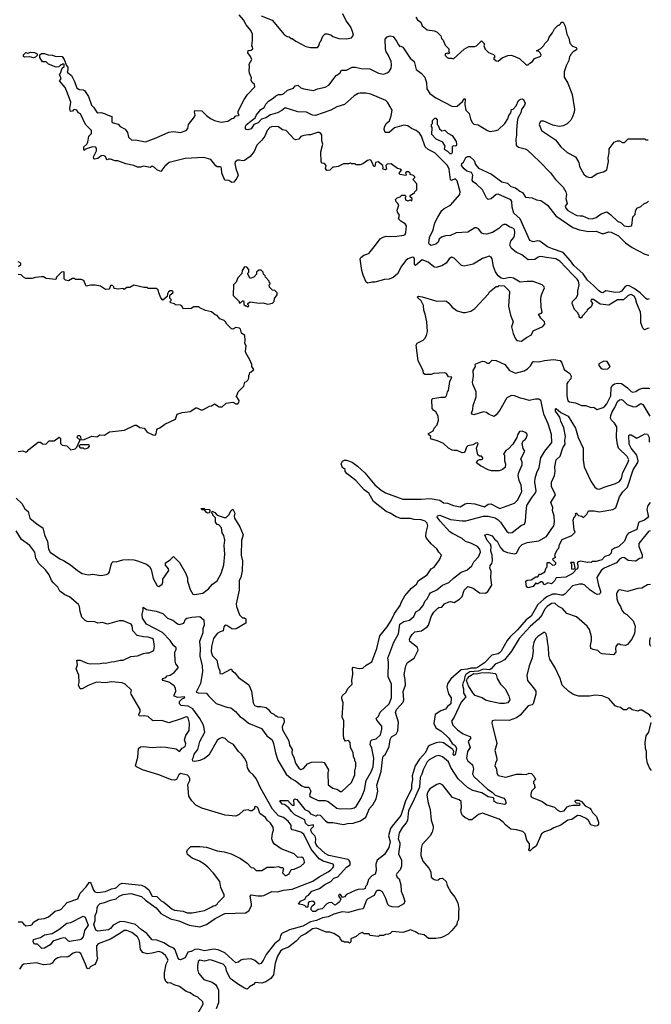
# Model space of a CAD drawing. Extents: x 2210602 to 2357277, y 510288 to 673808.
# Tile 458 of 464: x 2343391 to 2349893, y 644122 to 654255. Entities that reach past the tile are written whole.
import ezdxf

# ---------------------------------------------------------------- set-up
doc = ezdxf.new("R2010")
doc.units = 0

msp = doc.modelspace()

# ---------------------------------------------------------------- linework, layer by layer
at = {"layer": '0CON05XD'}
for points in [[(2343908, 653342), (2343917, 653405), (2343885, 653500), (2343858, 653558), (2343800, 653625), (2343818, 653645), (2343800, 653695), (2343810, 653705), (2343830, 653755), (2343850, 653775), (2343848, 653798), (2343835, 653800), (2343825, 653790), (2343815, 653790), (2343795, 653770), (2343768, 653768), (2343688, 653798), (2343665, 653820), (2343625, 653820), (2343598, 653865), (2343598, 653892), (2343615, 653908), (2343645, 653908), (2343683, 653893), (2343725, 653890), (2343755, 653880), (2343827, 653877), (2343850, 653845), (2343872, 653782), (2343888, 653765), (2343888, 653735), (2343880, 653715), (2343925, 653680), (2343952, 653625), (2343978, 653555), (2344005, 653538), (2344045, 653533), (2344058, 653525), (2344098, 653465), (2344132, 653375), (2344152, 653355), (2344184, 653304), (2344195, 653298), (2344225, 653300), (2344265, 653290), (2344290, 653275), (2344339, 653259), (2344340, 653205), (2344353, 653193), (2344405, 653180), (2344427, 653157), (2344478, 653128), (2344500, 653095), (2344511, 653045), (2344545, 653016), (2344585, 653020), (2344685, 652998), (2344795, 653038), (2344925, 653098), (2344975, 653106), (2345046, 653094), (2345106, 653114), (2345122, 653135), (2345130, 653175), (2345190, 653255), (2345198, 653275), (2345190, 653305), (2345195, 653320), (2345265, 653318), (2345315, 653268), (2345355, 653238), (2345395, 653218), (2345465, 653201), (2345535, 653210), (2345575, 653237), (2345595, 653242), (2345616, 653264), (2345645, 653268), (2345652, 653275), (2345641, 653291), (2345639, 653315), (2345702, 653435), (2345735, 653484), (2345812, 653565), (2345807, 653587), (2345785, 653610), (2345773, 653633), (2345778, 653655), (2345758, 653705), (2345752, 653735), (2345758, 653765), (2345753, 653797), (2345780, 653845), (2345766, 653876), (2345738, 653915), (2345742, 653938), (2345775, 653940), (2345790, 653955), (2345787, 653977), (2345780, 653985), (2345788, 654045), (2345787, 654105), (2345771, 654145), (2345721, 654201), (2345695, 654253), (2345650, 654305)], [(2345876, 654296), (2345991, 654251), (2346115, 654103), (2346145, 654082), (2346165, 654080), (2346185, 654060), (2346195, 654060), (2346233, 654033), (2346335, 653980), (2346385, 653968), (2346455, 653970), (2346470, 653985), (2346480, 654025), (2346490, 654035), (2346510, 654085), (2346535, 654110), (2346555, 654110), (2346595, 654098), (2346615, 654082), (2346675, 654060), (2346755, 654058), (2346805, 654070), (2346828, 654095), (2346818, 654135), (2346798, 654185), (2346753, 654243), (2346718, 654315)], [(2347470, 654280), (2347485, 654253), (2347519, 654229), (2347535, 654192), (2347585, 654150), (2347662, 654142), (2347690, 654125), (2347725, 654090), (2347733, 654063), (2347750, 654045), (2347772, 653992), (2347810, 653955), (2347810, 653925), (2347820, 653915), (2347802, 653902), (2347795, 653910), (2347770, 653905), (2347772, 653885), (2347790, 653865), (2347805, 653858), (2347835, 653860), (2347855, 653852), (2347965, 653952), (2348015, 653978), (2348075, 653980), (2348095, 653987), (2348145, 654037), (2348177, 654005), (2348169, 653985), (2348182, 653952), (2348217, 653917), (2348267, 653897), (2348280, 653885), (2348277, 653863), (2348270, 653855), (2348295, 653830), (2348315, 653828), (2348358, 653862), (2348415, 653888), (2348455, 653890), (2348535, 653857), (2348605, 653790), (2348625, 653790), (2348641, 653809), (2348670, 653825), (2348690, 653855), (2348755, 653878), (2348760, 653895), (2348750, 653915), (2348735, 653928), (2348710, 653935), (2348755, 653960), (2348785, 653990), (2348795, 654010), (2348830, 654045), (2348840, 654075), (2348875, 654120), (2348895, 654160), (2348935, 654200), (2348945, 654200), (2348960, 654215), (2348965, 654230), (2348985, 654230), (2349007, 654187), (2349022, 654105), (2349042, 654065), (2349053, 654013), (2349081, 653981), (2349118, 653968), (2349127, 653955), (2349122, 653945), (2349088, 653925), (2349060, 653895), (2349060, 653885), (2349050, 653875), (2349042, 653835), (2349015, 653780), (2348997, 653717), (2348997, 653665), (2349035, 653602), (2349078, 653485), (2349101, 653335), (2349098, 653302), (2349083, 653255), (2349065, 653222), (2349028, 653182), (2348985, 653163), (2348944, 653156), (2348878, 653168), (2348785, 653209), (2348755, 653210), (2348748, 653205), (2348738, 653175), (2348762, 653115), (2348905, 653018), (2348962, 652945), (2349025, 652888), (2349113, 652843), (2349148, 652785), (2349152, 652745), (2349198, 652665), (2349225, 652640), (2349255, 652630), (2349280, 652635), (2349335, 652672), (2349402, 652688), (2349435, 652710), (2349452, 652795), (2349448, 652835), (2349460, 652885), (2349460, 652925), (2349510, 652995), (2349543, 653007), (2349565, 653010), (2349595, 652990), (2349615, 652990), (2349655, 653030), (2349825, 653030), (2349835, 653020), (2349862, 653020)], [(2349871, 651079), (2349853, 651077), (2349822, 651062), (2349805, 651080), (2349784, 651134), (2349786, 651214), (2349780, 651245), (2349742, 651335), (2349731, 651385), (2349715, 651410), (2349685, 651426), (2349655, 651416), (2349605, 651373), (2349545, 651371), (2349455, 651317), (2349365, 651329), (2349298, 651375), (2349275, 651377), (2349271, 651361), (2349288, 651335), (2349275, 651300), (2349232, 651268), (2349230, 651255), (2349180, 651205), (2349180, 651195), (2349163, 651183), (2349150, 651195), (2349150, 651215), (2349140, 651225), (2349140, 651235), (2349103, 651273), (2349078, 651335), (2349080, 651355), (2349118, 651392), (2349138, 651425), (2349136, 651466), (2349150, 651525), (2349143, 651565), (2349131, 651585), (2349081, 651631), (2348951, 651771), (2348910, 651795), (2348815, 651806), (2348755, 651819), (2348728, 651812), (2348695, 651786), (2348625, 651784), (2348561, 651835), (2348502, 651862), (2348455, 651899), (2348437, 651935), (2348445, 651977), (2348476, 652014), (2348484, 652035), (2348488, 652065), (2348484, 652095), (2348475, 652107), (2348432, 652122), (2348395, 652148), (2348375, 652148), (2348355, 652138), (2348322, 652105), (2348258, 652065), (2348197, 652047), (2348165, 652050), (2348149, 652059), (2348113, 652103), (2348095, 652112), (2348075, 652112), (2348005, 652070), (2347885, 652061), (2347826, 652034), (2347775, 652030), (2347733, 652017), (2347710, 651995), (2347698, 651965), (2347676, 651944), (2347625, 651932), (2347611, 651941), (2347604, 651954), (2347611, 652015), (2347648, 652092), (2347665, 652165), (2347695, 652224), (2347735, 652291), (2347759, 652311), (2347826, 652345), (2347922, 652455), (2347926, 652485), (2347894, 652595), (2347875, 652618), (2347835, 652601), (2347826, 652606), (2347812, 652715), (2347795, 652756), (2347666, 652885), (2347595, 652919), (2347566, 652945), (2347526, 653055), (2347505, 653086), (2347473, 653113), (2347425, 653135), (2347385, 653161), (2347345, 653171), (2347249, 653141), (2347195, 653094), (2347152, 653095), (2347144, 653124), (2347145, 653148), (2347164, 653186), (2347197, 653213), (2347216, 653264), (2347224, 653325), (2347178, 653405), (2347160, 653425), (2347005, 653490), (2346955, 653500), (2346895, 653500), (2346875, 653495), (2346835, 653471), (2346735, 653383), (2346655, 653359), (2346595, 653324), (2346435, 653269), (2346405, 653271), (2346345, 653304), (2346255, 653306), (2346125, 653347), (2346091, 653319), (2346045, 653296), (2345974, 653276), (2345925, 653245), (2345880, 653230), (2345847, 653195), (2345802, 653178), (2345775, 653132), (2345740, 653120), (2345724, 653124), (2345717, 653135), (2345716, 653155), (2345726, 653175), (2345816, 653244), (2345830, 653275), (2345858, 653312), (2345875, 653330), (2345909, 653351), (2345924, 653385), (2345952, 653415), (2346002, 653448), (2346027, 653473), (2346055, 653484), (2346086, 653484), (2346108, 653492), (2346149, 653531), (2346208, 653552), (2346226, 653574), (2346255, 653580), (2346285, 653553), (2346315, 653543), (2346415, 653527), (2346455, 653544), (2346535, 653559), (2346575, 653580), (2346650, 653680), (2346686, 653704), (2346705, 653737), (2346755, 653737), (2346815, 653767), (2346848, 653768), (2346905, 653753), (2346995, 653748), (2347085, 653704), (2347135, 653696), (2347175, 653708), (2347195, 653723), (2347214, 653756), (2347220, 653790), (2347214, 653825), (2347184, 653895), (2347164, 653925), (2347156, 653955), (2347154, 654055), (2347175, 654080), (2347205, 654088), (2347235, 654082), (2347270, 654035), (2347290, 653995), (2347305, 653980), (2347315, 653982), (2347335, 653972), (2347410, 653860), (2347451, 653825), (2347473, 653743), (2347525, 653703), (2347560, 653665), (2347580, 653605), (2347582, 653545), (2347612, 653495), (2347675, 653451), (2347845, 653361), (2347896, 653364), (2347948, 653412), (2347965, 653440), (2347975, 653440), (2347972, 653378), (2347983, 653323), (2348018, 653288), (2348030, 653235), (2348048, 653198), (2348065, 653179), (2348112, 653172), (2348155, 653146), (2348205, 653113), (2348235, 653103), (2348295, 653113), (2348315, 653123), (2348385, 653188), (2348416, 653234), (2348425, 653270), (2348448, 653295), (2348455, 653330), (2348470, 653335), (2348503, 653367), (2348526, 653424), (2348545, 653438), (2348565, 653440), (2348577, 653435), (2348593, 653395), (2348587, 653375), (2348555, 653330), (2348550, 653295), (2348520, 653240), (2348512, 653205), (2348504, 653114), (2348506, 653065), (2348498, 653025), (2348501, 652965), (2348525, 652943), (2348595, 652926), (2348614, 652914), (2348742, 652795), (2348855, 652678), (2348905, 652612), (2348985, 652532), (2349013, 652485), (2349019, 652455), (2349014, 652415), (2349026, 652364), (2349006, 652335), (2349012, 652315), (2349035, 652293), (2349105, 652249), (2349125, 652240), (2349162, 652238), (2349185, 652238), (2349245, 652209), (2349285, 652207), (2349325, 652221), (2349375, 652256), (2349435, 652277), (2349475, 652248), (2349545, 652180), (2349582, 652165), (2349614, 652134), (2349653, 652127), (2349688, 652132), (2349692, 652138), (2349702, 652225), (2349725, 652250), (2349730, 652285), (2349745, 652317), (2349785, 652332), (2349815, 652360), (2349855, 652376), (2349865, 652387)], [(2343535, 653862), (2343495, 653872), (2343445, 653870), (2343432, 653875), (2343430, 653895), (2343455, 653918), (2343475, 653912), (2343505, 653922), (2343545, 653918), (2343570, 653905), (2343570, 653885), (2343555, 653870), (2343535, 653862)], [(2346819, 647521), (2346817, 647583), (2346825, 647592), (2346885, 647578), (2346925, 647580), (2346957, 647613), (2347015, 647648), (2347066, 647785), (2347098, 647915), (2347174, 648005), (2347215, 648073), (2347249, 648145), (2347306, 648225), (2347320, 648265), (2347356, 648325), (2347423, 648405), (2347474, 648446), (2347496, 648484), (2347587, 648543), (2347626, 648604), (2347658, 648622), (2347713, 648695), (2347732, 648745), (2347704, 648774), (2347685, 648808), (2347625, 648862), (2347579, 648919), (2347572, 648935), (2347575, 648978), (2347594, 649045), (2347585, 649072), (2347564, 649094), (2347525, 649108), (2347450, 649110), (2347415, 649123), (2347315, 649122), (2347265, 649140), (2347206, 649176), (2347165, 649194), (2347034, 649295), (2346985, 649384), (2346937, 649417), (2346851, 649511), (2346761, 649581), (2346740, 649605), (2346740, 649625), (2346725, 649640), (2346713, 649643), (2346701, 649685), (2346715, 649712), (2346735, 649722), (2346755, 649722), (2346812, 649702), (2346869, 649659), (2346945, 649590), (2347047, 649467), (2347112, 649412), (2347157, 649387), (2347335, 649322), (2347390, 649320), (2347525, 649321), (2347615, 649328), (2347715, 649309), (2347755, 649282), (2347795, 649280), (2347855, 649254), (2347925, 649243), (2347975, 649272), (2348005, 649280), (2348075, 649272), (2348175, 649243), (2348215, 649270), (2348241, 649271), (2348335, 649224), (2348485, 649279), (2348520, 649315), (2348559, 649401), (2348553, 649463), (2348533, 649513), (2348523, 649565), (2348529, 649595), (2348564, 649675), (2348563, 649703), (2348550, 649735), (2348592, 649815), (2348573, 649843), (2348562, 649895), (2348575, 649922), (2348595, 649933), (2348605, 649948), (2348616, 649976), (2348615, 649990), (2348605, 650002), (2348565, 650020), (2348535, 650018), (2348514, 649984), (2348510, 649955), (2348468, 649885), (2348420, 649835), (2348395, 649820), (2348370, 649785), (2348382, 649772), (2348382, 649715), (2348392, 649685), (2348388, 649645), (2348360, 649625), (2348325, 649612), (2348247, 649613), (2348214, 649624), (2348134, 649664), (2348092, 649695), (2348102, 649718), (2348125, 649728), (2348145, 649728), (2348158, 649735), (2348160, 649745), (2348145, 649762), (2348123, 649763), (2348108, 649778), (2348092, 649845), (2348110, 649895), (2348105, 649900), (2348085, 649898), (2348055, 649880), (2348005, 649870), (2347990, 649855), (2347977, 649813), (2347965, 649801), (2347945, 649796), (2347895, 649823), (2347865, 649820), (2347842, 649825), (2347806, 649846), (2347754, 649894), (2347692, 649922), (2347629, 649939), (2347621, 649951), (2347622, 649965), (2347600, 649985), (2347600, 649995), (2347646, 650024), (2347659, 650051), (2347690, 650085), (2347702, 650135), (2347698, 650175), (2347675, 650220), (2347654, 650234), (2347638, 650255), (2347634, 650346), (2347645, 650357), (2347725, 650370), (2347770, 650370), (2347783, 650385), (2347796, 650424), (2347805, 650440), (2347819, 650531), (2347840, 650575), (2347805, 650580), (2347783, 650613), (2347765, 650622), (2347655, 650613), (2347625, 650603), (2347560, 650605), (2347548, 650615), (2347543, 650645), (2347492, 650745), (2347472, 650905), (2347484, 650926), (2347545, 650958), (2347562, 650975), (2347580, 651005), (2347590, 651045), (2347583, 651145), (2347566, 651226), (2347550, 651265), (2347548, 651315), (2347523, 651363), (2347482, 651398), (2347495, 651408), (2347535, 651402), (2347685, 651358), (2347765, 651362), (2347785, 651358), (2347809, 651339), (2347842, 651295), (2347895, 651260), (2347955, 651240), (2347975, 651240), (2348034, 651256), (2348076, 651284), (2348218, 651435), (2348227, 651453), (2348295, 651510), (2348315, 651510), (2348325, 651520), (2348377, 651517), (2348430, 651465), (2348432, 651455), (2348424, 651306), (2348443, 651215), (2348470, 651145), (2348454, 651095), (2348470, 651025), (2348495, 650970), (2348510, 650955), (2348555, 650948), (2348608, 650985), (2348659, 651011), (2348677, 651053), (2348775, 651098), (2348798, 651125), (2348792, 651145), (2348754, 651184), (2348730, 651225), (2348764, 651236), (2348770, 651245), (2348758, 651295), (2348756, 651384), (2348763, 651425), (2348792, 651495), (2348790, 651505), (2348770, 651525), (2348675, 651559), (2348615, 651562), (2348543, 651553), (2348475, 651594), (2348435, 651601), (2348375, 651587), (2348346, 651596), (2348318, 651618), (2348289, 651659), (2348270, 651715), (2348256, 651795), (2348245, 651812), (2348225, 651820), (2348185, 651808), (2348155, 651797), (2348060, 651740), (2347965, 651717), (2347938, 651725), (2347862, 651802), (2347835, 651810), (2347813, 651795), (2347780, 651750), (2347738, 651722), (2347675, 651704), (2347655, 651711), (2347595, 651760), (2347535, 651784), (2347465, 651727), (2347454, 651734), (2347455, 651798), (2347448, 651808), (2347435, 651811), (2347385, 651794), (2347365, 651777), (2347322, 651718), (2347280, 651640), (2347237, 651603), (2347195, 651586), (2347145, 651581), (2347046, 651554), (2347015, 651553), (2346975, 651542), (2346958, 651555), (2346928, 651625), (2346914, 651674), (2346897, 651793), (2346904, 651806), (2346935, 651830), (2346985, 651850), (2347054, 651935), (2347101, 651999), (2347133, 652017), (2347165, 652028), (2347195, 652023), (2347272, 652028), (2347345, 652038), (2347358, 652045), (2347367, 652065), (2347372, 652135), (2347358, 652155), (2347315, 652182), (2347292, 652205), (2347302, 652245), (2347280, 652275), (2347278, 652295), (2347293, 652345), (2347285, 652362), (2347265, 652380), (2347260, 652405), (2347275, 652420), (2347308, 652432), (2347325, 652450), (2347355, 652450), (2347370, 652435), (2347360, 652425), (2347362, 652402), (2347385, 652392), (2347415, 652400), (2347428, 652392), (2347430, 652415), (2347412, 652432), (2347410, 652445), (2347445, 652470), (2347455, 652470), (2347460, 652485), (2347480, 652505), (2347480, 652565), (2347444, 652604), (2347440, 652615), (2347458, 652632), (2347458, 652638), (2347445, 652650), (2347412, 652662), (2347410, 652675), (2347395, 652690), (2347375, 652690), (2347362, 652678), (2347370, 652665), (2347365, 652650), (2347305, 652663), (2347298, 652675), (2347320, 652705), (2347307, 652717), (2347280, 652725), (2347215, 652770), (2347175, 652768), (2347160, 652755), (2347168, 652715), (2347155, 652709), (2347132, 652715), (2347128, 652725), (2347132, 652735), (2347130, 652755), (2347082, 652792), (2347052, 652785), (2347048, 652745), (2347035, 652743), (2347020, 652785), (2347005, 652810), (2346995, 652812), (2346970, 652805), (2346925, 652770), (2346895, 652760), (2346855, 652760), (2346845, 652770), (2346805, 652770), (2346795, 652780), (2346775, 652772), (2346725, 652772), (2346670, 652745), (2346627, 652737), (2346614, 652736), (2346582, 652708), (2346553, 652703), (2346540, 652725), (2346546, 652756), (2346530, 652775), (2346505, 652780), (2346493, 652793), (2346490, 652895), (2346510, 652975), (2346503, 653007), (2346502, 653065), (2346490, 653085), (2346475, 653093), (2346455, 653094), (2346385, 653069), (2346365, 653071), (2346315, 653063), (2346285, 653052), (2346265, 653024), (2346235, 653018), (2346217, 653025), (2346135, 653113), (2346095, 653122), (2346055, 653153), (2345995, 653156), (2345965, 653144), (2345938, 653115), (2345913, 653057), (2345885, 653015), (2345832, 652965), (2345805, 652899), (2345765, 652846), (2345705, 652807), (2345685, 652802), (2345655, 652811), (2345635, 652809), (2345609, 652791), (2345607, 652775), (2345617, 652725), (2345640, 652655), (2345628, 652625), (2345595, 652582), (2345575, 652578), (2345545, 652600), (2345504, 652604), (2345472, 652675), (2345470, 652725), (2345465, 652738), (2345455, 652742), (2345425, 652742), (2345411, 652751), (2345358, 652815), (2345285, 652836), (2345095, 652828), (2344930, 652785), (2344885, 652748), (2344845, 652692), (2344810, 652705), (2344780, 652735), (2344755, 652748), (2344735, 652733), (2344665, 652747), (2344635, 652738), (2344605, 652738), (2344565, 652753), (2344485, 652770), (2344402, 652802), (2344375, 652802), (2344325, 652820), (2344305, 652820), (2344293, 652813), (2344280, 652825), (2344276, 652846), (2344255, 652858), (2344230, 652855), (2344195, 652828), (2344165, 652818), (2344154, 652824), (2344150, 652845), (2344183, 652905), (2344183, 652925), (2344175, 652942), (2344142, 652948), (2344068, 652922), (2344055, 652910), (2344050, 652915), (2344053, 652947), (2344082, 652975), (2344091, 652995), (2344102, 653055), (2344130, 653085), (2344130, 653115), (2344067, 653177), (2344018, 653285), (2343997, 653297), (2343980, 653325), (2343955, 653330), (2343940, 653325), (2343935, 653312), (2343915, 653310), (2343908, 653342)], [(2347835, 652873), (2347822, 652875), (2347799, 652899), (2347767, 652917), (2347763, 652925), (2347770, 652955), (2347746, 652996), (2347677, 653025), (2347634, 653075), (2347638, 653145), (2347630, 653155), (2347630, 653175), (2347640, 653185), (2347642, 653218), (2347665, 653240), (2347675, 653240), (2347690, 653225), (2347690, 653175), (2347700, 653165), (2347712, 653132), (2347735, 653110), (2347767, 653117), (2347797, 653087), (2347843, 653063), (2347885, 653000), (2347889, 652975), (2347883, 652957), (2347875, 652952), (2347853, 652957), (2347844, 652946), (2347843, 652887), (2347835, 652873)], [(2349870, 651381), (2349855, 651376), (2349835, 651384), (2349778, 651445), (2349715, 651489), (2349665, 651516), (2349645, 651518), (2349625, 651508), (2349585, 651462), (2349565, 651452), (2349525, 651448), (2349425, 651466), (2349395, 651443), (2349375, 651448), (2349348, 651468), (2349299, 651519), (2349237, 651575), (2349191, 651641), (2349095, 651724), (2349060, 651775), (2348985, 651860), (2348875, 651896), (2348825, 651919), (2348745, 651976), (2348725, 651979), (2348675, 651970), (2348643, 651983), (2348544, 652205), (2348477, 652265), (2348461, 652325), (2348458, 652385), (2348445, 652400), (2348315, 652460), (2348295, 652457), (2348245, 652413), (2348215, 652406), (2348195, 652420), (2348155, 652504), (2348095, 652562), (2348059, 652585), (2348047, 652605), (2348054, 652655), (2348043, 652683), (2347993, 652695), (2347965, 652720), (2347940, 652755), (2347944, 652775), (2347960, 652790), (2347985, 652837), (2348005, 652848), (2348025, 652847), (2348070, 652805), (2348082, 652765), (2348115, 652726), (2348247, 652665), (2348355, 652588), (2348411, 652571), (2348445, 652537), (2348495, 652523), (2348539, 652489), (2348567, 652475), (2348599, 652429), (2348665, 652420), (2348712, 652402), (2348755, 652393), (2348775, 652381), (2348825, 652346), (2348911, 652235), (2349086, 652116), (2349153, 652093), (2349245, 652076), (2349325, 652077), (2349385, 652054), (2349405, 652054), (2349455, 652071), (2349478, 652068), (2349555, 652031), (2349628, 651958), (2349695, 651912), (2349825, 651843), (2349865, 651831), (2349868, 651831)], [(2343380, 651715), (2343402, 651735), (2343402, 651745), (2343392, 651755), (2343375, 651762)], [(2343375, 649810), (2343425, 649818), (2343455, 649803), (2343465, 649808), (2343485, 649833), (2343583, 649907), (2343607, 649907), (2343625, 649890), (2343662, 649888), (2343695, 649920), (2343745, 649920), (2343797, 649957), (2343810, 649945), (2343810, 649895), (2343828, 649878), (2343878, 649868), (2343918, 649828), (2343962, 649838), (2343980, 649855), (2344010, 649925), (2344010, 649935), (2343995, 649940), (2343983, 649955), (2343985, 649970), (2343993, 649977), (2344007, 649977), (2344017, 649967), (2344022, 649932), (2344055, 649933), (2344135, 649968), (2344185, 649962), (2344217, 649983), (2344265, 649980), (2344317, 650013), (2344470, 650030), (2344575, 650083), (2344595, 650083), (2344628, 650058), (2344672, 650052), (2344705, 650010), (2344763, 649983), (2344785, 649980), (2344797, 649993), (2344802, 650035), (2344810, 650045), (2344835, 650053), (2344885, 650092), (2344996, 650144), (2345013, 650197), (2345065, 650212), (2345145, 650222), (2345205, 650262), (2345215, 650262), (2345255, 650240), (2345275, 650241), (2345345, 650278), (2345365, 650280), (2345395, 650300), (2345445, 650272), (2345475, 650270), (2345515, 650308), (2345585, 650318), (2345615, 650302), (2345635, 650302), (2345646, 650314), (2345652, 650335), (2345620, 650385), (2345630, 650395), (2345640, 650425), (2345697, 650483), (2345710, 650525), (2345725, 650530), (2345740, 650545), (2345750, 650565), (2345750, 650595), (2345757, 650603), (2345760, 650625), (2345775, 650630), (2345800, 650655), (2345780, 650685), (2345780, 650705), (2345760, 650755), (2345718, 650825), (2345714, 650845), (2345722, 650895), (2345708, 650925), (2345712, 650955), (2345710, 651005), (2345675, 651030), (2345665, 651070), (2345655, 651080), (2345615, 651088), (2345585, 651070), (2345572, 651072), (2345525, 651120), (2345510, 651145), (2345495, 651158), (2345452, 651175), (2345425, 651212), (2345405, 651218), (2345365, 651247), (2345305, 651262), (2345245, 651290), (2345235, 651300), (2345185, 651300), (2345155, 651282), (2345075, 651280), (2345059, 651309), (2345047, 651317), (2344995, 651320), (2344985, 651330), (2344945, 651340), (2344940, 651355), (2344950, 651365), (2344950, 651375), (2344938, 651388), (2344938, 651415), (2344940, 651425), (2344967, 651445), (2344970, 651455), (2344960, 651465), (2344940, 651465), (2344922, 651455), (2344912, 651435), (2344910, 651405), (2344865, 651370), (2344843, 651393), (2344823, 651443), (2344818, 651475), (2344795, 651488), (2344715, 651490), (2344705, 651498), (2344668, 651498), (2344565, 651522), (2344525, 651500), (2344495, 651500), (2344465, 651480), (2344455, 651490), (2344405, 651482), (2344365, 651490), (2344360, 651505), (2344345, 651520), (2344325, 651520), (2344320, 651495), (2344308, 651482), (2344275, 651480), (2344222, 651512), (2344168, 651522), (2344125, 651522), (2344075, 651512), (2344050, 651570), (2344025, 651582), (2343965, 651580), (2343955, 651590), (2343935, 651590), (2343895, 651568), (2343863, 651573), (2343848, 651588), (2343850, 651655), (2343845, 651660), (2343820, 651655), (2343770, 651605), (2343765, 651580), (2343665, 651592), (2343635, 651608), (2343615, 651610), (2343555, 651602), (2343515, 651590), (2343455, 651592), (2343430, 651605), (2343405, 651630), (2343375, 651632)], [(2345735, 651300), (2345745, 651302), (2345750, 651315), (2345740, 651325), (2345740, 651335), (2345765, 651350), (2345855, 651338), (2345895, 651340), (2345945, 651329), (2345994, 651336), (2346012, 651355), (2346014, 651386), (2346040, 651425), (2346040, 651445), (2346017, 651467), (2345995, 651470), (2345962, 651502), (2345960, 651525), (2345970, 651535), (2345970, 651545), (2345960, 651555), (2345960, 651565), (2345920, 651605), (2345918, 651618), (2345900, 651635), (2345898, 651658), (2345878, 651678), (2345852, 651678), (2345830, 651655), (2345830, 651635), (2345800, 651605), (2345765, 651590), (2345740, 651635), (2345740, 651645), (2345750, 651655), (2345750, 651685), (2345728, 651708), (2345705, 651710), (2345680, 651675), (2345678, 651642), (2345635, 651600), (2345620, 651555), (2345592, 651525), (2345588, 651425), (2345590, 651415), (2345650, 651355), (2345652, 651342), (2345665, 651340), (2345685, 651360), (2345695, 651360), (2345700, 651355), (2345700, 651325), (2345715, 651310), (2345725, 651310), (2345735, 651300)], [(2347005, 646833), (2347015, 646844), (2347062, 646855), (2347104, 646896), (2347118, 646952), (2347119, 646985), (2347068, 647045), (2347060, 647065), (2347084, 647086), (2347103, 647127), (2347195, 647215), (2347217, 647275), (2347218, 647415), (2347183, 647493), (2347189, 647645), (2347180, 647685), (2347241, 647849), (2347289, 647935), (2347304, 648035), (2347345, 648063), (2347404, 648076), (2347448, 648112), (2347470, 648160), (2347505, 648182), (2347544, 648225), (2347564, 648275), (2347585, 648296), (2347605, 648336), (2347621, 648355), (2347685, 648386), (2347745, 648437), (2347808, 648462), (2347855, 648508), (2347935, 648568), (2347995, 648590), (2348046, 648634), (2348066, 648675), (2348114, 648726), (2348134, 648775), (2348127, 648805), (2348102, 648832), (2348035, 648867), (2347980, 648885), (2347945, 648916), (2347845, 648966), (2347820, 648985), (2347718, 649095), (2347690, 649135), (2347691, 649149), (2347715, 649157), (2347825, 649112), (2347945, 649096), (2347985, 649099), (2348166, 649144), (2348215, 649144), (2348285, 649129), (2348318, 649108), (2348340, 649085), (2348405, 648988), (2348425, 648973), (2348461, 648979), (2348555, 649054), (2348589, 649065), (2348597, 649093), (2348603, 649195), (2348613, 649255), (2348658, 649332), (2348701, 649385), (2348709, 649405), (2348694, 649495), (2348698, 649535), (2348713, 649595), (2348739, 649645), (2348754, 649746), (2348798, 649815), (2348869, 649905), (2348867, 649985), (2348831, 650095), (2348787, 650195), (2348760, 650325), (2348755, 650336), (2348735, 650349), (2348701, 650351), (2348635, 650336), (2348591, 650351), (2348545, 650359), (2348485, 650384), (2348455, 650386), (2348405, 650363), (2348335, 650238), (2348295, 650188), (2348275, 650172), (2348225, 650191), (2348195, 650211), (2348165, 650219), (2348065, 650190), (2348050, 650195), (2348042, 650205), (2348056, 650244), (2348060, 650285), (2348090, 650375), (2348091, 650425), (2348054, 650505), (2348052, 650525), (2348062, 650585), (2348058, 650645), (2348082, 650685), (2348080, 650705), (2348087, 650713), (2348155, 650740), (2348177, 650737), (2348205, 650720), (2348225, 650720), (2348255, 650750), (2348295, 650746), (2348385, 650706), (2348434, 650644), (2348495, 650617), (2348585, 650642), (2348619, 650661), (2348648, 650692), (2348674, 650735), (2348685, 650739), (2348735, 650734), (2348792, 650748), (2348885, 650759), (2348955, 650749), (2348971, 650725), (2348996, 650655), (2349053, 650613), (2349068, 650585), (2349065, 650558), (2349032, 650525), (2349024, 650506), (2349023, 650383), (2349035, 650333), (2349051, 650321), (2349111, 650311), (2349174, 650284), (2349215, 650284), (2349275, 650263), (2349297, 650267), (2349335, 650242), (2349397, 650265), (2349415, 650276), (2349435, 650300), (2349476, 650385), (2349478, 650465), (2349491, 650489), (2349515, 650507), (2349545, 650516), (2349585, 650512), (2349648, 650468), (2349685, 650429), (2349703, 650423), (2349735, 650428), (2349769, 650451), (2349806, 650464), (2349865, 650464), (2349874, 650460)], [(2349397, 650657), (2349445, 650663), (2349470, 650685), (2349438, 650738), (2349405, 650742), (2349353, 650715), (2349353, 650695), (2349376, 650666), (2349397, 650657)], [(2349881, 648996), (2349865, 648987), (2349764, 648866), (2349763, 648833), (2349798, 648748), (2349799, 648725), (2349792, 648715), (2349770, 648710), (2349735, 648682), (2349725, 648682), (2349655, 648688), (2349618, 648718), (2349595, 648719), (2349565, 648702), (2349536, 648664), (2349409, 648611), (2349376, 648585), (2349333, 648515), (2349349, 648435), (2349371, 648375), (2349368, 648355), (2349357, 648343), (2349335, 648340), (2349315, 648350), (2349265, 648384), (2349207, 648437), (2349185, 648445), (2349155, 648447), (2349082, 648428), (2349005, 648346), (2348985, 648334), (2348965, 648331), (2348915, 648344), (2348875, 648342), (2348816, 648315), (2348788, 648292), (2348725, 648235), (2348655, 648118), (2348605, 648079), (2348515, 647975), (2348440, 647905), (2348409, 647865), (2348347, 647755), (2348331, 647739), (2348315, 647729), (2348252, 647715), (2348175, 647636), (2348105, 647589), (2348085, 647583), (2348035, 647583), (2348002, 647572), (2347935, 647563), (2347828, 647472), (2347795, 647419), (2347788, 647385), (2347806, 647316), (2347831, 647275), (2347828, 647215), (2347795, 647188), (2347775, 647161), (2347725, 647141), (2347667, 647103), (2347655, 647013), (2347676, 646966), (2347725, 646937), (2347786, 646885), (2347810, 646860), (2347842, 646805), (2347873, 646785), (2347886, 646755), (2347875, 646690), (2347865, 646683), (2347854, 646695), (2347860, 646725), (2347850, 646745), (2347755, 646814), (2347715, 646819), (2347677, 646813), (2347615, 646790), (2347595, 646776), (2347568, 646715), (2347506, 646645), (2347461, 646575), (2347432, 646475), (2347434, 646435), (2347423, 646385), (2347425, 646335), (2347363, 646217), (2347335, 646126), (2347316, 646064), (2347224, 645956), (2347209, 645931), (2347187, 645855), (2347206, 645795), (2347192, 645735), (2347148, 645665), (2347071, 645605), (2347058, 645565), (2347060, 645500), (2347049, 645461), (2347015, 645443), (2346982, 645408), (2346965, 645348), (2346952, 645335), (2346946, 645314), (2346935, 645307), (2346875, 645304), (2346846, 645294), (2346755, 645252), (2346735, 645228), (2346715, 645220), (2346695, 645252), (2346678, 645252), (2346672, 645235), (2346698, 645205), (2346682, 645175), (2346659, 645155), (2346634, 645144), (2346605, 645170), (2346575, 645168), (2346554, 645156), (2346505, 645104), (2346465, 645098), (2346435, 645078), (2346408, 645078), (2346390, 645095), (2346390, 645115), (2346403, 645137), (2346430, 645155), (2346430, 645165), (2346410, 645185), (2346375, 645178), (2346360, 645165), (2346358, 645122), (2346335, 645120), (2346330, 645135), (2346306, 645146), (2346262, 645152), (2346282, 645185), (2346326, 645204), (2346342, 645235), (2346364, 645246), (2346400, 645285), (2346476, 645314), (2346532, 645355), (2346594, 645386), (2346625, 645419), (2346665, 645433), (2346755, 645532), (2346792, 645558), (2346792, 645585), (2346783, 645603), (2346771, 645611), (2346573, 645655), (2346535, 645674), (2346456, 645745), (2346442, 645765), (2346436, 645785), (2346440, 645825), (2346434, 645854), (2346399, 645885), (2346387, 645915), (2346391, 645929), (2346417, 645953), (2346415, 645970), (2346365, 645958), (2346333, 645985), (2346325, 646020), (2346225, 646072), (2346188, 646105), (2346160, 646145), (2346117, 646177), (2346092, 646182), (2346070, 646215), (2346075, 646220), (2346155, 646220), (2346160, 646205), (2346195, 646170), (2346215, 646170), (2346213, 646227), (2346223, 646237), (2346245, 646230), (2346326, 646126), (2346365, 646110), (2346385, 646083), (2346435, 646060), (2346445, 646060), (2346458, 646072), (2346485, 646070), (2346540, 646010), (2346564, 645994), (2346616, 645994), (2346725, 645972), (2346765, 645983), (2346825, 645986), (2346901, 646009), (2346955, 646049), (2346993, 646137), (2347026, 646174), (2347062, 646235), (2347077, 646315), (2347066, 646376), (2347112, 646518), (2347130, 646665), (2347135, 646678), (2347156, 646695), (2347194, 646775), (2347204, 646846), (2347217, 646873), (2347267, 646903), (2347283, 646935), (2347292, 647025), (2347259, 647125), (2347271, 647155), (2347337, 647233), (2347347, 647255), (2347338, 647342), (2347362, 647405), (2347358, 647465), (2347348, 647515), (2347366, 647605), (2347382, 647638), (2347450, 647685), (2347493, 647765), (2347485, 647793), (2347407, 647855), (2347404, 647875), (2347412, 647898), (2347431, 647929), (2347457, 647955), (2347526, 647965), (2347584, 648005), (2347599, 648025), (2347629, 648121), (2347655, 648159), (2347695, 648200), (2347705, 648207), (2347735, 648210), (2347765, 648242), (2347810, 648265), (2347825, 648268), (2347865, 648258), (2347918, 648292), (2347945, 648318), (2347966, 648385), (2348005, 648421), (2348058, 648405), (2348125, 648357), (2348185, 648352), (2348209, 648371), (2348252, 648435), (2348240, 648515), (2348244, 648575), (2348231, 648615), (2348233, 648635), (2348251, 648659), (2348258, 648685), (2348253, 648745), (2348242, 648785), (2348244, 648835), (2348236, 648856), (2348204, 648895), (2348180, 648955), (2348205, 648960), (2348255, 648943), (2348280, 648910), (2348305, 648890), (2348337, 648827), (2348369, 648789), (2348411, 648771), (2348485, 648758), (2348504, 648766), (2348539, 648831), (2348565, 648855), (2348615, 648875), (2348735, 648891), (2348815, 648938), (2348861, 649009), (2348891, 649045), (2348897, 649085), (2348892, 649145), (2348874, 649205), (2348880, 649235), (2348859, 649285), (2348906, 649365), (2348865, 649452), (2348864, 649495), (2348896, 649565), (2348902, 649605), (2348900, 649655), (2348914, 649725), (2348955, 649764), (2348982, 649848), (2349006, 649885), (2349002, 649925), (2349011, 649965), (2348992, 650055), (2348960, 650125), (2348950, 650165), (2348907, 650225), (2348905, 650250), (2348915, 650252), (2348962, 650212), (2349036, 650175), (2349111, 650051), (2349141, 649955), (2349190, 649845), (2349191, 649725), (2349201, 649655), (2349269, 649505), (2349313, 649445), (2349335, 649427), (2349358, 649422), (2349406, 649444), (2349525, 649481), (2349566, 649504), (2349585, 649534), (2349599, 649595), (2349652, 649695), (2349660, 649725), (2349645, 649759), (2349556, 649846), (2349543, 649883), (2349535, 649955), (2349537, 650065), (2349515, 650104), (2349483, 650133), (2349473, 650155), (2349475, 650182), (2349489, 650221), (2349517, 650265), (2349543, 650327), (2349565, 650344), (2349585, 650346), (2349600, 650340), (2349645, 650294), (2349710, 650270), (2349737, 650273), (2349785, 650304), (2349805, 650296), (2349876, 650175)], [(2349880, 649285), (2349856, 649255), (2349847, 649215), (2349857, 649167), (2349863, 649145), (2349852, 649128), (2349824, 649106), (2349775, 649089), (2349761, 649079), (2349743, 649007), (2349659, 648971), (2349641, 648949), (2349615, 648889), (2349555, 648831), (2349515, 648818), (2349482, 648795), (2349478, 648765), (2349460, 648745), (2349415, 648730), (2349382, 648695), (2349325, 648678), (2349285, 648680), (2349275, 648670), (2349245, 648672), (2349235, 648668), (2349165, 648682), (2349143, 648677), (2349130, 648665), (2349137, 648643), (2349137, 648613), (2349125, 648600), (2349112, 648598), (2349105, 648580), (2349083, 648557), (2349012, 648518), (2348915, 648510), (2348900, 648485), (2348865, 648450), (2348825, 648460), (2348815, 648450), (2348785, 648440), (2348778, 648458), (2348765, 648470), (2348755, 648470), (2348725, 648450), (2348715, 648450), (2348705, 648460), (2348677, 648423), (2348625, 648408), (2348608, 648418), (2348600, 648475), (2348615, 648487), (2348655, 648490), (2348705, 648520), (2348725, 648520), (2348742, 648548), (2348755, 648550), (2348796, 648574), (2348810, 648615), (2348820, 648625), (2348820, 648665), (2348825, 648670), (2348845, 648670), (2348875, 648640), (2348900, 648645), (2348910, 648655), (2348910, 648665), (2348882, 648692), (2348880, 648705), (2348892, 648718), (2348910, 648725), (2348900, 648735), (2348902, 648755), (2348925, 648800), (2348942, 648818), (2348948, 648855), (2348974, 648906), (2349075, 648948), (2349108, 648982), (2349100, 649005), (2349090, 649105), (2349095, 649130), (2349120, 649155), (2349112, 649165), (2349120, 649175), (2349126, 649176), (2349132, 649162), (2349143, 649153), (2349176, 649146), (2349195, 649132), (2349228, 649165), (2349245, 649202), (2349305, 649201), (2349355, 649190), (2349495, 649214), (2349527, 649233), (2349565, 649346), (2349599, 649395), (2349646, 649444), (2349705, 649623), (2349753, 649697), (2349759, 649715), (2349744, 649774), (2349686, 649845), (2349666, 649885), (2349660, 649975), (2349665, 649982), (2349685, 649983), (2349745, 649948), (2349758, 649955), (2349825, 649992), (2349855, 649988), (2349871, 649955), (2349870, 649915), (2349877, 649908)], [(2344055, 649840), (2344075, 649842), (2344095, 649850), (2344110, 649865), (2344105, 649880), (2344015, 649880), (2344000, 649865), (2344015, 649850), (2344045, 649850), (2344055, 649840)], [(2343355, 649330), (2343413, 649275), (2343445, 649222), (2343477, 649195), (2343496, 649125), (2343572, 649062), (2343631, 649025), (2343646, 648955), (2343677, 648885), (2343689, 648805), (2343705, 648776), (2343803, 648705), (2343841, 648691), (2343915, 648646), (2343985, 648586), (2344035, 648556), (2344095, 648541), (2344145, 648549), (2344226, 648534), (2344285, 648546), (2344304, 648556), (2344316, 648574), (2344334, 648645), (2344339, 648665), (2344355, 648680), (2344383, 648677), (2344454, 648696), (2344515, 648700), (2344565, 648697), (2344605, 648687), (2344695, 648650), (2344726, 648626), (2344746, 648596), (2344764, 648504), (2344805, 648428), (2344825, 648423), (2344857, 648445), (2344864, 648465), (2344864, 648496), (2344927, 648585), (2344922, 648605), (2344893, 648643), (2344892, 648665), (2344940, 648695), (2344975, 648730), (2345035, 648670), (2345102, 648555), (2345119, 648509), (2345120, 648475), (2345145, 648392), (2345173, 648343), (2345195, 648338), (2345275, 648352), (2345335, 648398), (2345375, 648445), (2345425, 648479), (2345466, 648555), (2345492, 648645), (2345504, 648756), (2345497, 648845), (2345503, 648897), (2345491, 648945), (2345474, 648975), (2345468, 649025), (2345440, 649055), (2345425, 649060), (2345408, 649085), (2345407, 649127), (2345380, 649155), (2345380, 649165), (2345370, 649175), (2345372, 649198), (2345400, 649185), (2345420, 649160), (2345433, 649153), (2345495, 649132), (2345515, 649132), (2345545, 649160), (2345568, 649205), (2345586, 649216), (2345606, 649175), (2345600, 649145), (2345604, 649125), (2345656, 649036), (2345690, 648955), (2345673, 648895), (2345671, 648745), (2345686, 648685), (2345682, 648582), (2345666, 648515), (2345652, 648485), (2345651, 648385), (2345618, 648245), (2345622, 648215), (2345655, 648130), (2345685, 648100), (2345705, 648100), (2345718, 648088), (2345720, 648045), (2345620, 647985), (2345595, 647981), (2345575, 647986), (2345525, 648021), (2345505, 648024), (2345491, 648005), (2345487, 647965), (2345454, 647956), (2345425, 647939), (2345387, 647885), (2345365, 647805), (2345361, 647751), (2345377, 647707), (2345422, 647662), (2345434, 647594), (2345450, 647555), (2345452, 647525), (2345475, 647524), (2345565, 647572), (2345570, 647570), (2345578, 647555), (2345605, 647532), (2345644, 647484), (2345751, 647411), (2345776, 647346), (2345794, 647224), (2345807, 647197), (2345837, 647187), (2345875, 647187), (2345930, 647175), (2345952, 647155), (2345974, 647124), (2346007, 647107), (2346025, 647090), (2346035, 647090), (2346045, 647080), (2346087, 647077), (2346110, 647065), (2346112, 647025), (2346094, 646976), (2346096, 646945), (2346162, 646835), (2346168, 646788), (2346197, 646745), (2346191, 646715), (2346196, 646696), (2346214, 646665), (2346230, 646605), (2346265, 646551), (2346285, 646539), (2346312, 646548), (2346354, 646596), (2346395, 646613), (2346495, 646616), (2346525, 646609), (2346569, 646535), (2346564, 646505), (2346565, 646380), (2346615, 646347), (2346656, 646336), (2346695, 646312), (2346707, 646313), (2346805, 646403), (2346840, 646485), (2346840, 646525), (2346852, 646565), (2346850, 646615), (2346840, 646625), (2346840, 646645), (2346828, 646668), (2346824, 646715), (2346798, 646765), (2346793, 646815), (2346775, 646838), (2346745, 646830), (2346728, 646858), (2346723, 646895), (2346727, 647043), (2346712, 647075), (2346720, 647225), (2346708, 647265), (2346708, 647285), (2346715, 647300), (2346749, 647331), (2346772, 647375), (2346812, 647418), (2346810, 647455), (2346819, 647521)], [(2345325, 649178), (2345315, 649182), (2345295, 649210), (2345265, 649210), (2345260, 649225), (2345285, 649228), (2345298, 649218), (2345340, 649215), (2345350, 649205), (2345345, 649180), (2345325, 649178)], [(2343375, 644971), (2343415, 644971), (2343431, 644951), (2343455, 644931), (2343505, 644936), (2343518, 644942), (2343534, 644966), (2343585, 644997), (2343645, 645006), (2343687, 645023), (2343755, 645080), (2343814, 645096), (2343879, 645171), (2343991, 645209), (2344014, 645265), (2344075, 645330), (2344105, 645376), (2344115, 645380), (2344125, 645367), (2344151, 645295), (2344165, 645281), (2344195, 645273), (2344274, 645284), (2344335, 645312), (2344375, 645318), (2344389, 645325), (2344421, 645359), (2344445, 645370), (2344645, 645347), (2344682, 645332), (2344720, 645300), (2344754, 645235), (2344802, 645232), (2344846, 645186), (2344875, 645172), (2344957, 645105), (2344985, 645092), (2345075, 645079), (2345115, 645064), (2345165, 645063), (2345295, 645088), (2345370, 645125), (2345383, 645137), (2345405, 645140), (2345425, 645152), (2345430, 645165), (2345495, 645230), (2345497, 645247), (2345462, 645325), (2345453, 645385), (2345385, 645472), (2345327, 645535), (2345287, 645567), (2345242, 645595), (2345166, 645626), (2345118, 645665), (2345112, 645695), (2345118, 645712), (2345153, 645747), (2345245, 645747), (2345315, 645739), (2345425, 645702), (2345495, 645692), (2345569, 645669), (2345664, 645624), (2345733, 645573), (2345775, 645530), (2345797, 645527), (2345825, 645500), (2345885, 645500), (2345938, 645532), (2346010, 645535), (2346055, 645540), (2346075, 645530), (2346095, 645530), (2346110, 645515), (2346102, 645508), (2346098, 645475), (2346125, 645447), (2346135, 645446), (2346164, 645465), (2346185, 645510), (2346215, 645512), (2346285, 645542), (2346318, 645575), (2346322, 645585), (2346320, 645605), (2346310, 645625), (2346296, 645636), (2346253, 645633), (2346215, 645670), (2346083, 645723), (2346015, 645770), (2345998, 645795), (2345986, 645826), (2345994, 645884), (2346004, 645915), (2345999, 645945), (2345974, 645985), (2345937, 646017), (2345921, 646045), (2345862, 646085), (2345845, 646142), (2345835, 646152), (2345815, 646158), (2345808, 646152), (2345807, 646133), (2345785, 646112), (2345765, 646113), (2345743, 646123), (2345695, 646118), (2345650, 646075), (2345615, 646058), (2345505, 646068), (2345265, 646140), (2345205, 646172), (2345162, 646215), (2345134, 646264), (2345123, 646385), (2345141, 646425), (2345144, 646445), (2345134, 646465), (2345118, 646479), (2345045, 646496), (2345028, 646482), (2345005, 646436), (2344985, 646429), (2344955, 646432), (2344825, 646482), (2344655, 646534), (2344592, 646565), (2344584, 646575), (2344606, 646665), (2344613, 646755), (2344635, 646772), (2344665, 646775), (2344755, 646765), (2344841, 646771), (2344897, 646767), (2345002, 646752), (2345035, 646724), (2345063, 646757), (2345095, 646776), (2345102, 646802), (2345088, 646845), (2345103, 646887), (2345135, 646940), (2345138, 647015), (2345125, 647070), (2345115, 647078), (2345105, 647080), (2345044, 647056), (2344925, 647020), (2344855, 647042), (2344765, 647041), (2344755, 647045), (2344713, 647085), (2344675, 647092), (2344635, 647086), (2344622, 647092), (2344617, 647105), (2344632, 647135), (2344633, 647155), (2344538, 647315), (2344534, 647326), (2344541, 647355), (2344476, 647415), (2344445, 647429), (2344335, 647439), (2344275, 647432), (2344182, 647438), (2344095, 647404), (2344035, 647369), (2344015, 647370), (2343997, 647405), (2344002, 647435), (2343999, 647509), (2343973, 647575), (2343986, 647615), (2343980, 647665), (2344015, 647664), (2344085, 647632), (2344116, 647626), (2344220, 647630), (2344255, 647637), (2344275, 647633), (2344332, 647648), (2344369, 647651), (2344424, 647664), (2344455, 647664), (2344535, 647700), (2344605, 647707), (2344665, 647731), (2344695, 647740), (2344725, 647740), (2344760, 647755), (2344772, 647768), (2344779, 647805), (2344769, 647875), (2344756, 647886), (2344715, 647902), (2344664, 647904), (2344599, 647919), (2344556, 647966), (2344548, 648018), (2344539, 648035), (2344457, 648067), (2344415, 648067), (2344295, 648034), (2344245, 648052), (2344195, 648046), (2344165, 648058), (2344085, 648063), (2344065, 648072), (2344032, 648105), (2344013, 648163), (2344007, 648215), (2343995, 648238), (2343905, 648314), (2343855, 648337), (2343806, 648375), (2343785, 648416), (2343738, 648458), (2343717, 648485), (2343695, 648543), (2343658, 648595), (2343590, 648660), (2343559, 648715), (2343546, 648776), (2343494, 648845), (2343410, 648905), (2343355, 648993)], [(2349095, 648600), (2349110, 648615), (2349100, 648665), (2349095, 648670), (2349065, 648670), (2349060, 648665), (2349070, 648655), (2349070, 648605), (2349095, 648600)], [(2349884, 648441), (2349855, 648439), (2349795, 648406), (2349755, 648400), (2349648, 648372), (2349564, 648386), (2349550, 648380), (2349540, 648365), (2349534, 648345), (2349538, 648295), (2349551, 648255), (2349576, 648215), (2349589, 648179), (2349611, 648151), (2349640, 648135), (2349705, 648068), (2349727, 648015), (2349718, 647935), (2349688, 647875), (2349646, 647824), (2349627, 647813), (2349575, 647820), (2349565, 647830), (2349545, 647830), (2349528, 647805), (2349523, 647785), (2349528, 647745), (2349505, 647718), (2349388, 647728), (2349370, 647735), (2349342, 647762), (2349295, 647772), (2349270, 647785), (2349268, 647815), (2349277, 647865), (2349277, 647905), (2349258, 647978), (2349234, 648014), (2349121, 648111), (2349024, 648144), (2348980, 648195), (2348936, 648216), (2348901, 648251), (2348865, 648246), (2348822, 648215), (2348794, 648185), (2348766, 648126), (2348733, 648087), (2348645, 648010), (2348531, 647885), (2348452, 647758), (2348382, 647668), (2348345, 647645), (2348287, 647623), (2348244, 647575), (2348226, 647564), (2348165, 647572), (2348115, 647549), (2348025, 647542), (2347982, 647515), (2347972, 647495), (2347968, 647455), (2347955, 647435), (2347949, 647405), (2347960, 647370), (2347958, 647325), (2347983, 647285), (2347937, 647233), (2347864, 647076), (2347836, 647035), (2347850, 646995), (2347897, 646947), (2347955, 646905), (2348025, 646879), (2348036, 646866), (2348008, 646825), (2348028, 646765), (2348001, 646725), (2347990, 646655), (2348005, 646626), (2348052, 646585), (2348061, 646545), (2348052, 646495), (2348065, 646467), (2348205, 646336), (2348255, 646306), (2348285, 646273), (2348375, 646244), (2348390, 646225), (2348398, 646192), (2348385, 646177), (2348305, 646191), (2348275, 646210), (2348273, 646243), (2348268, 646248), (2348215, 646256), (2348147, 646297), (2348055, 646324), (2348002, 646352), (2347903, 646443), (2347828, 646558), (2347805, 646616), (2347745, 646670), (2347725, 646677), (2347705, 646681), (2347673, 646677), (2347605, 646638), (2347585, 646619), (2347544, 646536), (2347531, 646489), (2347512, 646455), (2347505, 646355), (2347439, 646201), (2347395, 646115), (2347384, 646015), (2347370, 645990), (2347331, 645945), (2347296, 645885), (2347287, 645825), (2347304, 645785), (2347304, 645765), (2347290, 645670), (2347321, 645605), (2347322, 645545), (2347307, 645505), (2347272, 645468), (2347268, 645455), (2347275, 645432), (2347298, 645415), (2347313, 645353), (2347319, 645285), (2347334, 645245), (2347356, 645185), (2347347, 645155), (2347285, 645121), (2347225, 645124), (2347195, 645135), (2347180, 645150), (2347161, 645211), (2347125, 645279), (2347103, 645293), (2347075, 645292), (2347062, 645285), (2347039, 645241), (2346975, 645207), (2346962, 645195), (2346926, 645104), (2346882, 645098), (2346775, 645067), (2346712, 645072), (2346625, 645051), (2346565, 645021), (2346509, 645011), (2346445, 644985), (2346385, 644970), (2346305, 644927), (2346170, 644890), (2346091, 644849), (2346077, 644825), (2346064, 644785), (2346015, 644745), (2345928, 644635), (2345897, 644573), (2345875, 644543), (2345856, 644534), (2345812, 644572), (2345775, 644589), (2345688, 644582), (2345669, 644575), (2345645, 644556), (2345615, 644548), (2345502, 644652), (2345435, 644683), (2345385, 644690), (2345295, 644673), (2345225, 644690), (2345195, 644687), (2345155, 644665), (2345123, 644657), (2345095, 644599), (2345045, 644580), (2345033, 644583), (2345019, 644605), (2344993, 644683), (2344979, 644699), (2344935, 644717), (2344875, 644754), (2344802, 644782), (2344755, 644785), (2344701, 644851), (2344643, 644893), (2344584, 644944), (2344475, 644970), (2344425, 644975), (2344353, 644937), (2344325, 644901), (2344305, 644890), (2344195, 644876), (2344174, 644884), (2344153, 644945), (2344169, 644985), (2344168, 645035), (2344186, 645075), (2344188, 645115), (2344195, 645136), (2344221, 645159), (2344265, 645169), (2344326, 645194), (2344383, 645207), (2344416, 645235), (2344455, 645252), (2344535, 645264), (2344645, 645232), (2344685, 645195), (2344795, 645116), (2344845, 645057), (2344945, 645002), (2345028, 644982), (2345135, 644938), (2345245, 644919), (2345315, 644942), (2345405, 645005), (2345503, 645057), (2345715, 645063), (2345749, 645085), (2345777, 645135), (2345778, 645155), (2345763, 645235), (2345775, 645250), (2345842, 645238), (2345885, 645239), (2345905, 645243), (2345985, 645284), (2346045, 645281), (2346105, 645298), (2346195, 645307), (2346410, 645390), (2346475, 645435), (2346565, 645485), (2346595, 645505), (2346613, 645525), (2346626, 645545), (2346619, 645565), (2346515, 645596), (2346475, 645618), (2346390, 645720), (2346315, 645872), (2346285, 645892), (2346231, 645911), (2346195, 645917), (2346185, 645930), (2346186, 645965), (2346155, 646007), (2346106, 646045), (2346055, 646063), (2345995, 646129), (2345872, 646342), (2345825, 646446), (2345795, 646485), (2345759, 646515), (2345735, 646554), (2345730, 646610), (2345706, 646655), (2345676, 646695), (2345643, 646723), (2345591, 646795), (2345542, 646822), (2345505, 646859), (2345475, 646867), (2345445, 646855), (2345423, 646837), (2345338, 646685), (2345326, 646674), (2345295, 646651), (2345245, 646631), (2345195, 646621), (2345173, 646625), (2345169, 646645), (2345180, 646665), (2345186, 646695), (2345226, 646744), (2345244, 646825), (2345296, 646924), (2345282, 646995), (2345247, 647065), (2345175, 647164), (2345125, 647190), (2345055, 647198), (2345036, 647215), (2345035, 647238), (2345063, 647267), (2345088, 647275), (2345090, 647285), (2345018, 647278), (2344982, 647292), (2344980, 647305), (2344997, 647345), (2344994, 647375), (2344980, 647400), (2344957, 647417), (2344925, 647436), (2344868, 647455), (2344860, 647465), (2344865, 647476), (2344894, 647486), (2344909, 647501), (2344939, 647511), (2344983, 647537), (2345021, 647585), (2345022, 647595), (2344999, 647625), (2344992, 647655), (2344988, 647745), (2345003, 647775), (2345002, 647792), (2344975, 647815), (2344941, 647865), (2344860, 647950), (2344695, 648033), (2344654, 648095), (2344652, 648135), (2344662, 648182), (2344662, 648208), (2344696, 648186), (2344795, 648169), (2344864, 648144), (2344913, 648095), (2344967, 648077), (2345015, 648039), (2345035, 648030), (2345080, 648045), (2345098, 648085), (2345110, 648095), (2345163, 648107), (2345245, 648112), (2345285, 648080), (2345290, 648025), (2345278, 647985), (2345276, 647944), (2345242, 647855), (2345249, 647785), (2345246, 647705), (2345271, 647605), (2345272, 647545), (2345252, 647425), (2345208, 647335), (2345228, 647328), (2345314, 647324), (2345336, 647295), (2345415, 647219), (2345525, 647181), (2345565, 647173), (2345614, 647135), (2345656, 647085), (2345695, 647061), (2345745, 647016), (2345881, 646961), (2345935, 646886), (2345989, 646845), (2346005, 646805), (2346025, 646710), (2346048, 646635), (2346135, 646490), (2346185, 646445), (2346231, 646421), (2346295, 646369), (2346325, 646356), (2346366, 646356), (2346388, 646315), (2346376, 646275), (2346379, 646265), (2346391, 646255), (2346465, 646221), (2346535, 646218), (2346565, 646209), (2346655, 646139), (2346686, 646134), (2346805, 646138), (2346835, 646144), (2346855, 646156), (2346905, 646245), (2346939, 646325), (2346956, 646424), (2347008, 646515), (2347030, 646565), (2347036, 646655), (2347017, 646757), (2346999, 646795), (2347005, 646833)], [(2349890, 647078), (2349875, 647102), (2349795, 647148), (2349775, 647148), (2349755, 647138), (2349695, 647152), (2349675, 647170), (2349655, 647170), (2349637, 647153), (2349605, 647152), (2349577, 647177), (2349543, 647183), (2349520, 647195), (2349455, 647268), (2349386, 647296), (2349315, 647302), (2349255, 647293), (2349145, 647292), (2349110, 647305), (2349084, 647314), (2349042, 647342), (2348976, 647406), (2348953, 647475), (2348904, 647584), (2348847, 647675), (2348837, 647715), (2348836, 647795), (2348823, 647857), (2348822, 647895), (2348810, 647935), (2348797, 647947), (2348785, 647948), (2348725, 647908), (2348705, 647888), (2348685, 647850), (2348674, 647794), (2348677, 647755), (2348666, 647685), (2348636, 647605), (2348611, 647505), (2348617, 647455), (2348692, 647365), (2348703, 647343), (2348703, 647315), (2348676, 647214), (2348666, 647204), (2348626, 647194), (2348543, 647097), (2348505, 647071), (2348428, 647042), (2348285, 647046), (2348255, 647038), (2348252, 647015), (2348263, 646975), (2348303, 646805), (2348282, 646735), (2348303, 646655), (2348302, 646635), (2348288, 646605), (2348283, 646575), (2348300, 646545), (2348302, 646502), (2348315, 646478), (2348395, 646461), (2348505, 646489), (2348565, 646492), (2348605, 646486), (2348635, 646501), (2348658, 646498), (2348688, 646465), (2348700, 646435), (2348680, 646415), (2348680, 646395), (2348690, 646385), (2348690, 646365), (2348700, 646355), (2348660, 646315), (2348652, 646285), (2348653, 646263), (2348660, 646255), (2348770, 646210), (2348818, 646175), (2348895, 646152), (2348923, 646125), (2348955, 646107), (2348996, 646114), (2349025, 646153), (2349054, 646166), (2349085, 646172), (2349155, 646170), (2349160, 646175), (2349158, 646188), (2349123, 646193), (2349110, 646205), (2349110, 646215), (2349118, 646222), (2349145, 646222), (2349175, 646210), (2349212, 646165), (2349260, 646140), (2349275, 646122), (2349288, 646095), (2349327, 646055), (2349350, 645995), (2349348, 645975), (2349335, 645960), (2349314, 645954), (2349270, 645970), (2349246, 646015), (2349222, 646035), (2349165, 646063), (2349134, 646066), (2349076, 646024), (2349033, 646017), (2348960, 645965), (2348891, 645939), (2348855, 645916), (2348792, 645898), (2348762, 645875), (2348709, 645751), (2348670, 645725), (2348645, 645700), (2348635, 645700), (2348632, 645715), (2348640, 645725), (2348638, 645775), (2348610, 645810), (2348594, 645875), (2348570, 645900), (2348505, 645919), (2348445, 645924), (2348395, 645964), (2348368, 645995), (2348325, 646026), (2348155, 646088), (2348113, 646077), (2348045, 646022), (2348015, 646020), (2348005, 646030), (2347975, 646040), (2347950, 646065), (2347940, 646085), (2347932, 646125), (2347940, 646145), (2347935, 646210), (2347915, 646228), (2347845, 646252), (2347748, 646378), (2347715, 646393), (2347686, 646384), (2347612, 646338), (2347592, 646308), (2347581, 646275), (2347596, 646195), (2347618, 646128), (2347627, 646017), (2347647, 645955), (2347647, 645935), (2347636, 645894), (2347616, 645855), (2347534, 645765), (2347524, 645725), (2347522, 645652), (2347540, 645595), (2347603, 645523), (2347622, 645485), (2347625, 645430), (2347658, 645408), (2347685, 645400), (2347698, 645402), (2347715, 645418), (2347745, 645420), (2347780, 645385), (2347793, 645343), (2347830, 645275), (2347872, 645225), (2347902, 645165), (2347913, 645105), (2347908, 645075), (2347908, 644995), (2347893, 644967), (2347890, 644945), (2347839, 644881), (2347800, 644845), (2347750, 644815), (2347723, 644807), (2347675, 644798), (2347598, 644798), (2347555, 644838), (2347495, 644848), (2347467, 644867), (2347415, 644888), (2347388, 644878), (2347335, 644862), (2347225, 644870), (2347205, 644850), (2347187, 644843), (2347155, 644840), (2347135, 644830), (2347095, 644830), (2347085, 644820), (2346995, 644830), (2346987, 644847), (2346938, 644848), (2346915, 644862), (2346885, 644848), (2346855, 644820), (2346800, 644795), (2346800, 644765), (2346785, 644750), (2346775, 644760), (2346735, 644760), (2346725, 644770), (2346715, 644770), (2346690, 644795), (2346690, 644805), (2346678, 644818), (2346625, 644850), (2346585, 644864), (2346545, 644863), (2346445, 644906), (2346405, 644899), (2346339, 644851), (2346285, 644824), (2346237, 644773), (2346159, 644711), (2346097, 644685), (2346075, 644669), (2346045, 644617), (2346021, 644545), (2346004, 644425), (2345975, 644386), (2345925, 644354), (2345885, 644340), (2345815, 644348), (2345798, 644325), (2345757, 644303), (2345732, 644278), (2345705, 644288), (2345645, 644327), (2345559, 644389), (2345521, 644465), (2345512, 644505), (2345485, 644536), (2345365, 644576), (2345345, 644578), (2345295, 644566), (2345245, 644577), (2345228, 644562), (2345221, 644519), (2345221, 644485), (2345232, 644442), (2345287, 644377), (2345371, 644351), (2345406, 644326), (2345420, 644305), (2345436, 644266), (2345436, 644136), (2345413, 644075)], [(2349887, 647804), (2349878, 647825), (2349878, 647865), (2349886, 647897)], [(2348383, 647217), (2348335, 647218), (2348237, 647237), (2348185, 647251), (2348151, 647275), (2348081, 647301), (2348057, 647327), (2348010, 647400), (2347992, 647455), (2348001, 647475), (2348022, 647498), (2348065, 647525), (2348095, 647522), (2348138, 647532), (2348215, 647536), (2348286, 647526), (2348295, 647515), (2348306, 647475), (2348342, 647415), (2348390, 647370), (2348427, 647297), (2348438, 647255), (2348415, 647224), (2348383, 647217)], [(2349893, 646527), (2349874, 646554), (2349853, 646605), (2349843, 646657), (2349843, 646725), (2349834, 646754), (2349831, 646815), (2349841, 646885), (2349866, 646924), (2349890, 647022)], [(2343618, 644698), (2343575, 644740), (2343545, 644740), (2343530, 644765), (2343535, 644788), (2343605, 644808), (2343645, 644838), (2343725, 644852), (2343795, 644893), (2343875, 644956), (2343916, 644964), (2344045, 645028), (2344065, 645020), (2344096, 644935), (2344060, 644880), (2344043, 644817), (2344025, 644793), (2344010, 644785), (2343905, 644769), (2343893, 644773), (2343862, 644802), (2343845, 644806), (2343815, 644800), (2343742, 644775), (2343728, 644765), (2343705, 644733), (2343645, 644700), (2343618, 644698)], [(2345229, 644035), (2345280, 644125), (2345275, 644149), (2345224, 644195), (2345183, 644213), (2345145, 644241), (2345105, 644255), (2345035, 644306), (2344982, 644322), (2344945, 644342), (2344915, 644340), (2344897, 644357), (2344883, 644395), (2344883, 644445), (2344900, 644535), (2344919, 644575), (2344891, 644625), (2344855, 644656), (2344825, 644666), (2344755, 644648), (2344702, 644642), (2344660, 644655), (2344634, 644685), (2344624, 644775), (2344605, 644816), (2344545, 644861), (2344495, 644883), (2344465, 644883), (2344421, 644849), (2344325, 644792), (2344198, 644745), (2344182, 644725), (2344184, 644625), (2344192, 644595), (2344175, 644548), (2344165, 644533), (2344115, 644508), (2344110, 644495), (2344095, 644488), (2344085, 644492), (2344068, 644535), (2344022, 644645), (2344005, 644656), (2343972, 644658), (2343942, 644648), (2343898, 644615), (2343875, 644606), (2343825, 644609), (2343785, 644600), (2343751, 644579), (2343725, 644547), (2343705, 644535), (2343635, 644529), (2343565, 644549), (2343435, 644535), (2343416, 644525), (2343388, 644485)]]:
    msp.add_lwpolyline(points, dxfattribs=at)

doc.saveas('drawing.dxf')
